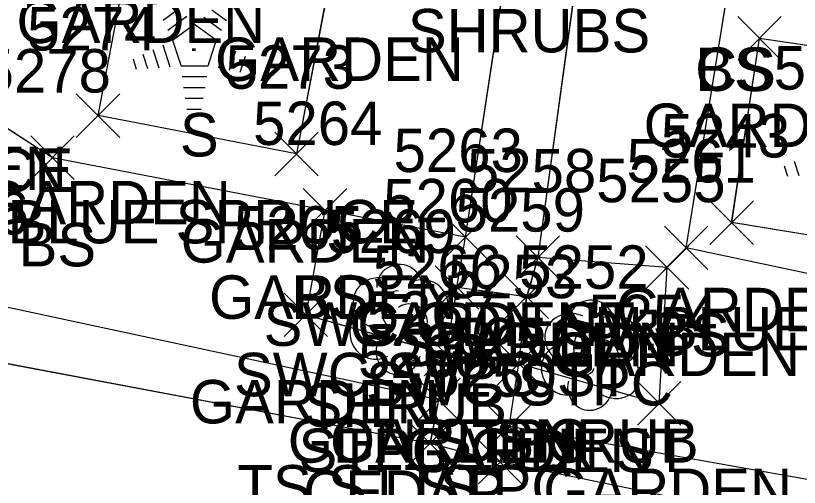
# Model space of a CAD drawing. Extents: x 1554668 to 1563881, y 831386 to 834374.
# Drawn here: x 1562169.36 to 1562205.41, y 833034.83 to 833056.54 of the extents above; entities that cross this region are included whole.
import ezdxf

# ---------------------------------------------------------------- set-up
doc = ezdxf.new("R2010")
doc.units = 0
for name, color, linetype in [('L_A', 7, 'Continuous'), ('L_C', 7, 'Continuous'), ('L_I', 7, 'Continuous'), ('L_TIC', 7, 'Continuous'), ('LAPB', 7, 'Continuous'), ('LBF', 7, 'Continuous'), ('LELB', 7, 'Continuous'), ('LSH', 7, 'Continuous'), ('LTC', 7, 'Continuous'), ('P_I', 7, 'Continuous'), ('P_TIC', 7, 'Continuous'), ('PET', 7, 'Continuous'), ('R_A', 7, 'Continuous'), ('R_C', 7, 'Continuous'), ('R_I', 7, 'Continuous'), ('R_TIC', 7, 'Continuous'), ('RSW', 7, 'Continuous')]:
    doc.layers.add(name, color=color, linetype=linetype)

msp = doc.modelspace()

# ---------------------------------------------------------------- linework, layer by layer
at = {"layer": 'L_TIC'}
for points in [[(1562202.574, 833054.494), (1562204.574, 833056.494)], [(1562204.574, 833054.494), (1562202.574, 833056.494)], [(1562202.574, 833054.494), (1562204.574, 833056.494)], [(1562204.574, 833054.494), (1562202.574, 833056.494)], [(1562172.149, 833050.937), (1562174.149, 833052.937)], [(1562174.149, 833050.937), (1562172.149, 833052.937)], [(1562170.053, 833049.001), (1562172.053, 833051.001)], [(1562172.053, 833049.001), (1562170.053, 833051.001)], [(1562181.277, 833049.174), (1562183.277, 833051.174)], [(1562183.277, 833049.174), (1562181.277, 833051.174)], [(1562182.588, 833046.587), (1562184.588, 833048.587)], [(1562184.588, 833046.587), (1562182.588, 833048.587)], [(1562182.588, 833046.587), (1562184.588, 833048.587)], [(1562184.588, 833046.587), (1562182.588, 833048.587)], [(1562201.296, 833046.015), (1562203.296, 833048.015)], [(1562203.296, 833046.015), (1562201.296, 833048.015)], [(1562189.048, 833045.342), (1562191.048, 833047.342)], [(1562191.048, 833045.342), (1562189.048, 833047.342)], [(1562199.203, 833044.858), (1562201.203, 833046.858)], [(1562201.203, 833044.858), (1562199.203, 833046.858)], [(1562192.377, 833044.409), (1562194.377, 833046.409)], [(1562194.377, 833044.409), (1562192.377, 833046.409)], [(1562198.326, 833043.953), (1562200.326, 833045.953)], [(1562200.326, 833043.953), (1562198.326, 833045.953)], [(1562188.661, 833043.025), (1562190.661, 833045.025)], [(1562190.661, 833043.025), (1562188.661, 833045.025)], [(1562191.864, 833042.602), (1562193.864, 833044.602)], [(1562193.864, 833042.602), (1562191.864, 833044.602)], [(1562181.705, 833041.774), (1562183.705, 833043.774)], [(1562183.705, 833041.774), (1562181.705, 833043.774)], [(1562188.146, 833039.97), (1562190.146, 833041.97)], [(1562190.146, 833039.97), (1562188.146, 833041.97)], [(1562188.146, 833039.97), (1562190.146, 833041.97)], [(1562190.146, 833039.97), (1562188.146, 833041.97)], [(1562191.505, 833039.536), (1562193.505, 833041.536)], [(1562193.505, 833039.536), (1562191.505, 833041.536)], [(1562191.505, 833039.536), (1562193.505, 833041.536)], [(1562193.505, 833039.536), (1562191.505, 833041.536)], [(1562187.813, 833037.858), (1562189.813, 833039.858)], [(1562189.813, 833037.858), (1562187.813, 833039.858)], [(1562187.813, 833037.858), (1562189.813, 833039.858)], [(1562189.813, 833037.858), (1562187.813, 833039.858)], [(1562197.96, 833037.697), (1562199.96, 833039.697)], [(1562199.96, 833037.697), (1562197.96, 833039.697)], [(1562191.056, 833036.636), (1562193.056, 833038.636)], [(1562193.056, 833036.636), (1562191.056, 833038.636)], [(1562191.056, 833036.636), (1562193.056, 833038.636)], [(1562193.056, 833036.636), (1562191.056, 833038.636)], [(1562187.418, 833035.858), (1562189.418, 833037.858)], [(1562189.418, 833035.858), (1562187.418, 833037.858)], [(1562190.643, 833035.001), (1562192.643, 833037.001)], [(1562192.643, 833035.001), (1562190.643, 833037.001)]]:
    msp.add_lwpolyline(points, dxfattribs=at)
at = {"layer": 'LAPB'}
for points in [[(1562183.864, 833058.534), (1562182.277, 833050.174), (1562173.149, 833051.937), (1562174.728, 833060.278)], [(1562183.866, 833058.532), (1562182.279, 833050.173), (1562173.153, 833051.94), (1562174.732, 833060.279)], [(1562183.866, 833058.532), (1562182.279, 833050.173), (1562173.153, 833051.94), (1562174.732, 833060.279)], [(1562183.866, 833058.532), (1562182.279, 833050.173), (1562173.153, 833051.94), (1562174.732, 833060.279)], [(1562211.677, 833054.293), (1562210.625, 833045.656), (1562202.293, 833047.016), (1562203.576, 833055.494)], [(1562211.677, 833054.293), (1562210.625, 833045.656), (1562202.293, 833047.016), (1562203.576, 833055.494)], [(1562211.677, 833054.293), (1562210.625, 833045.656), (1562202.293, 833047.016), (1562203.576, 833055.494)], [(1562211.672, 833054.295), (1562210.627, 833045.655), (1562202.296, 833047.015), (1562203.574, 833055.494)], [(1562211.672, 833054.295), (1562203.574, 833055.494)], [(1562211.677, 833054.293), (1562203.576, 833055.494)], [(1562211.677, 833054.293), (1562203.576, 833055.494)], [(1562211.677, 833054.293), (1562203.576, 833055.494)], [(1562190.048, 833046.342), (1562183.588, 833047.587), (1562182.705, 833042.774), (1562189.146, 833040.97)], [(1562190.051, 833046.341), (1562183.589, 833047.585), (1562182.707, 833042.773), (1562189.145, 833040.967)], [(1562190.051, 833046.341), (1562183.589, 833047.585), (1562182.707, 833042.773), (1562189.145, 833040.967)], [(1562190.051, 833046.341), (1562183.589, 833047.585), (1562182.707, 833042.773), (1562189.145, 833040.967)], [(1562192.505, 833040.536), (1562198.96, 833038.697), (1562199.326, 833044.953), (1562193.377, 833045.409)], [(1562192.507, 833040.536), (1562198.958, 833038.698), (1562199.328, 833044.952), (1562193.376, 833045.406)], [(1562192.507, 833040.536), (1562198.958, 833038.698), (1562199.328, 833044.952), (1562193.376, 833045.406)], [(1562192.507, 833040.536), (1562198.958, 833038.698), (1562199.328, 833044.952), (1562193.376, 833045.406)]]:
    msp.add_lwpolyline(points, dxfattribs=at)
at = {"layer": 'LBF'}
for points in [[(1562189.661, 833044.025), (1562189.146, 833040.97), (1562188.813, 833038.858), (1562188.418, 833036.858)], [(1562189.661, 833044.023), (1562189.145, 833040.967), (1562188.815, 833038.857), (1562188.42, 833036.857)], [(1562189.661, 833044.023), (1562189.145, 833040.967), (1562188.815, 833038.857), (1562188.42, 833036.857)], [(1562189.661, 833044.023), (1562189.145, 833040.967), (1562188.815, 833038.857), (1562188.42, 833036.857)], [(1562191.643, 833036.001), (1562192.056, 833037.636), (1562192.505, 833040.536), (1562192.864, 833043.602)], [(1562191.647, 833036), (1562192.054, 833037.637), (1562192.507, 833040.536), (1562192.87, 833043.604)], [(1562191.647, 833036), (1562192.054, 833037.637), (1562192.507, 833040.536), (1562192.87, 833043.604)], [(1562191.647, 833036), (1562192.054, 833037.637), (1562192.507, 833040.536), (1562192.87, 833043.604)]]:
    msp.add_lwpolyline(points, dxfattribs=at)
at = {"layer": 'LELB'}
for points in [[(1562289.147, 833093.74), (1562282.415, 833063.33), (1562275.774, 833032.91), (1562261.029, 833034.873), (1562242.413, 833039.273), (1562213.676, 833043.006), (1562200.203, 833045.858), (1562202.175, 833058.073)], [(1562289.144, 833093.737), (1562282.415, 833063.33), (1562275.775, 833032.909), (1562261.031, 833034.872), (1562242.415, 833039.271), (1562213.674, 833043.007), (1562200.203, 833045.856), (1562202.178, 833058.072)], [(1562289.144, 833093.737), (1562282.415, 833063.33), (1562275.775, 833032.909), (1562261.031, 833034.872), (1562242.415, 833039.271), (1562213.674, 833043.007), (1562200.203, 833045.856), (1562202.178, 833058.072)], [(1562289.144, 833093.737), (1562282.415, 833063.33), (1562275.775, 833032.909), (1562261.031, 833034.872), (1562242.415, 833039.271), (1562213.674, 833043.007), (1562200.203, 833045.856), (1562202.178, 833058.072)], [(1562310.46, 833088.822), (1562306.698, 833064.882), (1562300.719, 833038.318), (1562290.952, 833028.461), (1562277.182, 833023.111), (1562268.768, 833023.235), (1562233.457, 833030.27), (1562192.054, 833037.637)], [(1562310.46, 833088.822), (1562306.698, 833064.882), (1562300.719, 833038.318), (1562290.952, 833028.461), (1562277.182, 833023.111), (1562268.768, 833023.235), (1562233.457, 833030.27), (1562192.054, 833037.637)], [(1562310.46, 833088.822), (1562306.698, 833064.882), (1562300.719, 833038.318), (1562290.952, 833028.461), (1562277.182, 833023.111), (1562268.768, 833023.235), (1562233.457, 833030.27), (1562192.054, 833037.637)], [(1562310.459, 833088.819), (1562306.697, 833064.878), (1562300.719, 833038.319), (1562290.954, 833028.46), (1562277.185, 833023.11), (1562268.763, 833023.237), (1562233.454, 833030.27), (1562192.056, 833037.636)], [(1562188.813, 833038.858), (1562167.338, 833043.461), (1562146.4, 833048.242), (1562142.587, 833059.74), (1562139.176, 833073.743)], [(1562188.815, 833038.857), (1562167.34, 833043.458), (1562146.404, 833048.239), (1562142.59, 833059.738), (1562139.18, 833073.739)], [(1562188.815, 833038.857), (1562167.34, 833043.458), (1562146.404, 833048.239), (1562142.59, 833059.738), (1562139.18, 833073.739)], [(1562188.815, 833038.857), (1562167.34, 833043.458), (1562146.404, 833048.239), (1562142.59, 833059.738), (1562139.18, 833073.739)], [(1562183.588, 833047.587), (1562171.053, 833050.001), (1562165.606, 833053.517)], [(1562183.589, 833047.585), (1562171.055, 833049.998), (1562165.608, 833053.516)], [(1562183.589, 833047.585), (1562171.055, 833049.998), (1562165.608, 833053.516)], [(1562183.589, 833047.585), (1562171.055, 833049.998), (1562165.608, 833053.516)]]:
    msp.add_lwpolyline(points, dxfattribs=at)
at = {"layer": 'LSH'}
for p, q in [((1562186.971, 833042.612), (1562186.971, 833042.612)), ((1562186.971, 833042.612), (1562186.971, 833042.612)), ((1562195.786, 833040.968), (1562195.786, 833040.968)), ((1562195.786, 833040.968), (1562195.786, 833040.968))]:
    msp.add_line(p, q, dxfattribs=at)
for centre in [(1562187.018, 833044.046), (1562195.833, 833042.402)]:
    msp.add_arc(centre, 1.047, 335.5272, 180.9563, dxfattribs=at)
for centre, major_axis, ratio, start_param, end_param in [((1562186.18, 833043.279), (1.21, -0.512), 0.895232, 1.570796, 4.712389), ((1562188.013, 833043.196), (-1.141, -0.483), 0.949671, 1.570796, 4.712389), ((1562186.763, 833043.07), (-0.208, -0.792), 0.645439, 3.141593, 6.283185), ((1562187.471, 833042.445), (-0.5, 0.667), 0.989748, 3.141593, 6.283185), ((1562185.888, 833041.904), (0.584, -1.042), 0.959034, 3.141593, 6.283185), ((1562194.994, 833041.635), (1.21, -0.512), 0.895232, 1.570796, 4.712389), ((1562196.828, 833041.552), (-1.141, -0.483), 0.949671, 1.570796, 4.712389), ((1562187.971, 833041.779), (-1.09, 0.792), 0.841452, 1.570796, 4.712389), ((1562195.578, 833041.426), (-0.208, -0.792), 0.645439, 3.141593, 6.283185), ((1562186.513, 833041.862), (-0.625, -0.083), 0.423636, 0, 3.141593), ((1562196.286, 833040.801), (-0.5, 0.667), 0.989748, 3.141593, 6.283185), ((1562186.972, 833041.112), (0.265, 1.061), 0.942809, 1.570796, 4.712389), ((1562194.703, 833040.26), (0.584, -1.042), 0.959034, 3.141593, 6.283185), ((1562196.786, 833040.135), (-1.09, 0.792), 0.841452, 1.570796, 4.712389), ((1562195.328, 833040.218), (-0.625, -0.083), 0.423636, 0, 3.141593), ((1562195.786, 833039.468), (0.265, 1.061), 0.942809, 1.570796, 4.712389)]:
    msp.add_ellipse(centre, major_axis=major_axis, ratio=ratio, start_param=start_param, end_param=end_param, dxfattribs=at)
at = {"layer": 'LTC'}
for p, q in [((1562176.145, 833056.337), (1562176.849, 833056.848)), ((1562178.382, 833056.812), (1562179.061, 833056.318)), ((1562176.355, 833055.871), (1562177.233, 833056.509)), ((1562178.011, 833056.463), (1562178.821, 833055.874)), ((1562176.579, 833055.416), (1562177.591, 833056.15)), ((1562177.591, 833056.15), (1562178.588, 833055.425)), ((1562176.125, 833055.197), (1562176.456, 833054.177)), ((1562176.579, 833055.416), (1562176.966, 833054.222)), ((1562178.588, 833055.425), (1562178.197, 833054.222)), ((1562175.669, 833054.98), (1562175.941, 833054.145)), ((1562179.026, 833055.154), (1562178.688, 833054.115)), ((1562179.47, 833054.904), (1562179.183, 833054.019)), ((1562174.758, 833054.547), (1562174.911, 833054.079)), ((1562175.214, 833054.764), (1562175.426, 833054.112)), ((1562179.915, 833054.654), (1562179.678, 833053.924)), ((1562178.197, 833054.222), (1562176.966, 833054.222)), ((1562180.359, 833054.404), (1562180.172, 833053.829)), ((1562178.158, 833053.722), (1562177.014, 833053.722)), ((1562178.075, 833053.222), (1562177.086, 833053.222)), ((1562177.991, 833052.722), (1562177.159, 833052.722)), ((1562177.907, 833052.222), (1562177.232, 833052.222)), ((1562205.172, 833049.84), (1562205.384, 833049.188)), ((1562204.717, 833049.623), (1562204.869, 833049.155))]:
    msp.add_line(p, q, dxfattribs=at)
at = {"layer": 'P_TIC'}
for points in [[(1562187.418, 833035.858), (1562189.418, 833037.858)], [(1562189.418, 833035.858), (1562187.418, 833037.858)], [(1562190.643, 833035.001), (1562192.643, 833037.001)], [(1562192.643, 833035.001), (1562190.643, 833037.001)]]:
    msp.add_lwpolyline(points, dxfattribs=at)
at = {"layer": 'PET'}
for points in [[(1562367.889, 833393.463), (1562360.289, 833352.078), (1562357.044, 833334.113), (1562353.489, 833316.29), (1562348.902, 833287.511), (1562344.023, 833257.511), (1562341.091, 833241.702), (1562334.137, 833199.472), (1562328.958, 833169.512), (1562320.408, 833116.756), (1562314.37, 833085.591), (1562306.506, 833039.997), (1562299.854, 833031.159), (1562289.417, 833022.933), (1562277.976, 833019.507), (1562267.789, 833020.015), (1562232.643, 833027.546), (1562191.643, 833036.001), (1562188.418, 833036.858), (1562166.311, 833041.016), (1562141.251, 833047.118), (1562119.213, 833051.023)], [(1562367.889, 833393.469), (1562360.289, 833352.08), (1562357.041, 833334.115), (1562353.488, 833316.294), (1562348.902, 833287.512), (1562344.019, 833257.512), (1562341.096, 833241.706), (1562334.136, 833199.471), (1562328.957, 833169.511), (1562320.408, 833116.753), (1562314.37, 833085.59), (1562306.506, 833039.996), (1562299.858, 833031.156), (1562289.417, 833022.933), (1562277.98, 833019.505), (1562267.788, 833020.016), (1562232.638, 833027.547), (1562191.647, 833036), (1562188.42, 833036.857), (1562166.314, 833041.013), (1562141.253, 833047.118), (1562119.219, 833051.02)], [(1562367.889, 833393.469), (1562360.289, 833352.08), (1562357.041, 833334.115), (1562353.488, 833316.294), (1562348.902, 833287.512), (1562344.019, 833257.512), (1562341.096, 833241.706), (1562334.136, 833199.471), (1562328.957, 833169.511), (1562320.408, 833116.753), (1562314.37, 833085.59), (1562306.506, 833039.996), (1562299.858, 833031.156), (1562289.417, 833022.933), (1562277.98, 833019.505), (1562267.788, 833020.016), (1562232.638, 833027.547), (1562191.647, 833036), (1562188.42, 833036.857), (1562166.314, 833041.013), (1562141.253, 833047.118), (1562119.219, 833051.02)], [(1562367.889, 833393.469), (1562360.289, 833352.08), (1562357.041, 833334.115), (1562353.488, 833316.294), (1562348.902, 833287.512), (1562344.019, 833257.512), (1562341.096, 833241.706), (1562334.136, 833199.471), (1562328.957, 833169.511), (1562320.408, 833116.753), (1562314.37, 833085.59), (1562306.506, 833039.996), (1562299.858, 833031.156), (1562289.417, 833022.933), (1562277.98, 833019.505), (1562267.788, 833020.016), (1562232.638, 833027.547), (1562191.647, 833036), (1562188.42, 833036.857), (1562166.314, 833041.013), (1562141.253, 833047.118), (1562119.219, 833051.02)]]:
    msp.add_lwpolyline(points, dxfattribs=at)
at = {"layer": 'R_TIC'}
for points in [[(1562189.048, 833045.342), (1562191.048, 833047.342)], [(1562191.048, 833045.342), (1562189.048, 833047.342)], [(1562192.377, 833044.409), (1562194.377, 833046.409)], [(1562194.377, 833044.409), (1562192.377, 833046.409)], [(1562188.661, 833043.025), (1562190.661, 833045.025)], [(1562190.661, 833043.025), (1562188.661, 833045.025)], [(1562191.864, 833042.602), (1562193.864, 833044.602)], [(1562193.864, 833042.602), (1562191.864, 833044.602)]]:
    msp.add_lwpolyline(points, dxfattribs=at)
at = {"layer": 'RSW'}
for points in [[(1562196.419, 833066.899), (1562195.861, 833063.449), (1562193.376, 833045.406), (1562192.87, 833043.604), (1562189.661, 833044.023), (1562190.051, 833046.341), (1562192.713, 833063.848), (1562193.25, 833067.396)], [(1562196.419, 833066.899), (1562195.861, 833063.449), (1562193.376, 833045.406), (1562192.87, 833043.604), (1562189.661, 833044.023), (1562190.051, 833046.341), (1562192.713, 833063.848), (1562193.25, 833067.396)], [(1562196.419, 833066.899), (1562195.861, 833063.449), (1562193.376, 833045.406), (1562192.87, 833043.604), (1562189.661, 833044.023), (1562190.051, 833046.341), (1562192.713, 833063.848), (1562193.25, 833067.396)], [(1562196.419, 833066.902), (1562195.855, 833063.446), (1562193.377, 833045.409), (1562192.864, 833043.602), (1562189.661, 833044.025), (1562190.048, 833046.342), (1562192.709, 833063.847), (1562193.245, 833067.393)]]:
    msp.add_lwpolyline(points, dxfattribs=at)

# ---------------------------------------------------------------- texts
at = {"layer": 'L_A'}
for s, p in [('GARDEN', (1562169.397, 833055.278)), ('GARDEN', (1562169.397, 833055.278)), ('GARDEN', (1562178.534, 833053.534)), ('GARDEN', (1562178.534, 833053.534)), ('CS', (1562200.616, 833053.073)), ('BS', (1562200.616, 833053.073)), ('GARDEN', (1562198.243, 833050.494)), ('GARDEN', (1562198.243, 833050.494)), ('S', (1562176.917, 833050.06)), ('GARDEN', (1562160.275, 833048.517)), ('GARDEN', (1562160.275, 833048.517)), ('GARDEN', (1562167.818, 833046.937)), ('BS', (1562169.494, 833045.001)), ('GARDEN', (1562176.946, 833045.174)), ('GARDEN', (1562178.257, 833042.587)), ('BS', (1562182.029, 833042.587)), ('GARDEN', (1562196.965, 833042.015)), ('GARDEN', (1562184.717, 833041.342)), ('BS', (1562198.644, 833040.858)), ('GARDEN', (1562188.046, 833040.409)), ('GARDEN', (1562193.995, 833039.953)), ('SWC STPC ST', (1562179.401, 833039.025)), ('SWC STPC', (1562185.471, 833038.602)), ('GARDEN', (1562177.374, 833037.774)), ('SHRUB', (1562182.601, 833037.612)), ('GDN STPC', (1562181.878, 833035.97)), ('GARDEN', (1562183.815, 833035.97)), ('SHRUB', (1562191.416, 833035.968)), ('STPC GDN ST', (1562182.371, 833035.536)), ('GARDEN', (1562187.175, 833035.536)), ('TS ST STPC', (1562179.561, 833033.858)), ('TS', (1562187.222, 833033.858)), ('GARDEN', (1562193.63, 833033.697))]:
    msp.add_text(s, height=2, dxfattribs=at).set_placement(p)
at = {"layer": 'L_C'}
for s, p in [('M.BLUE SPRUCE', (1562150.173, 833048.431)), ('M.BLUE SPRUCE', (1562166.019, 833046.06)), ('M.BLUE SPRUCE', (1562195.977, 833041.136)), ('CEDAR', (1562182.585, 833033.612))]:
    msp.add_text(s, height=2, dxfattribs=at).set_placement(p)
at = {"layer": 'L_I'}
for s, p in [('5274', (1562169.889, 833054.937)), ('5273', (1562179.017, 833053.174)), ('5245', (1562204.229, 833053.136)), ('5278', (1562167.793, 833053.001)), ('5264', (1562180.281, 833050.587)), ('5264', (1562180.281, 833050.587)), ('5243', (1562199.036, 833050.015)), ('5263', (1562186.741, 833049.342)), ('5261', (1562197.462, 833048.858)), ('5258', (1562190.117, 833048.409)), ('5255', (1562196.066, 833047.953)), ('5260', (1562186.267, 833047.025)), ('5286', (1562164.023, 833046.461)), ('5259', (1562189.597, 833046.602)), ('5265', (1562179.398, 833045.774)), ('5269', (1562183.656, 833045.612)), ('5266', (1562185.784, 833043.97)), ('5266', (1562185.784, 833043.97)), ('5252', (1562192.526, 833043.968)), ('5253', (1562189.245, 833043.536)), ('5253', (1562189.245, 833043.536)), ('5267', (1562185.505, 833041.858)), ('5267', (1562185.505, 833041.858)), ('5254', (1562195.7, 833041.697)), ('5251', (1562189.363, 833040.636)), ('5251', (1562189.363, 833040.636)), ('5268', (1562185.111, 833039.858)), ('5250', (1562188.297, 833039.001))]:
    msp.add_text(s, height=2, dxfattribs=at).set_placement(p)
at = {"layer": 'LTC'}
msp.add_text('.', height=1.037, rotation=270, dxfattribs=at).set_placement((1562177.473, 833055.164))
at = {"layer": 'P_I'}
for s, p in [('5268', (1562185.111, 833039.858)), ('5250', (1562188.297, 833039.001))]:
    msp.add_text(s, height=2, dxfattribs=at).set_placement(p)
at = {"layer": 'R_A'}
for s, p in [('SWC GDN ST', (1562180.765, 833041.342)), ('SWC GDN', (1562186.96, 833040.409)), ('SWC STPC ST', (1562179.401, 833039.025)), ('SWC STPC', (1562185.471, 833038.602))]:
    msp.add_text(s, height=2, dxfattribs=at).set_placement(p)
at = {"layer": 'R_C'}
msp.add_text('SHRUBS', height=2, dxfattribs=at).set_placement((1562187.402, 833054.847))
at = {"layer": 'R_I'}
for s, p in [('5263', (1562186.741, 833049.342)), ('5258', (1562190.117, 833048.409)), ('5260', (1562186.267, 833047.025)), ('5259', (1562189.597, 833046.602))]:
    msp.add_text(s, height=2, dxfattribs=at).set_placement(p)

doc.saveas('drawing.dxf')
